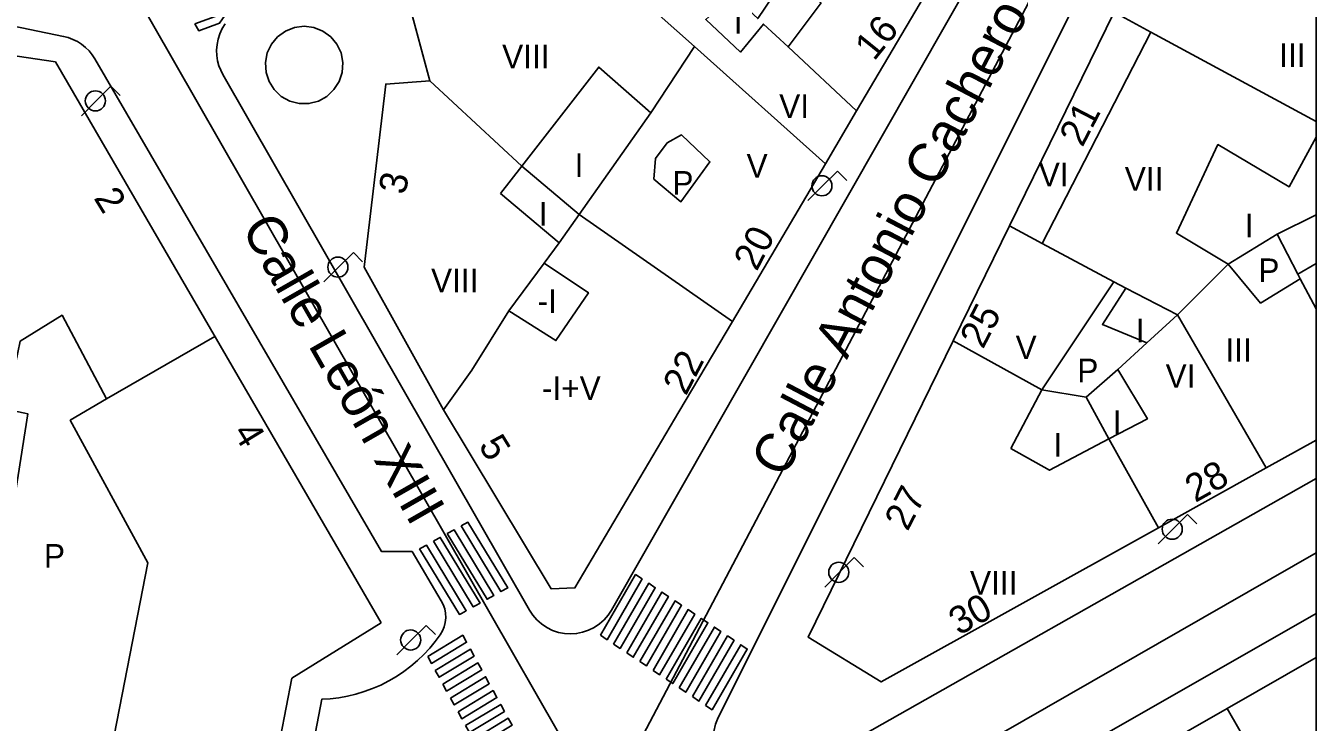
# Model space of a CAD drawing. Extents: x 282771 to 285132, y 4823109 to 4825496.
# Drawn here: x 285048.2 to 285130.1, y 4823521.3 to 4823565.5 of the extents above; entities that cross this region are included whole.
import ezdxf

# ---------------------------------------------------------------- set-up
doc = ezdxf.new("R2010")
doc.units = 0
for name, color, linetype in [('ACERA-BORDILLO', 7, 'Continuous'), ('ACERA-INTERIOR', 7, 'Continuous'), ('CALLE-EJE', 7, 'Continuous'), ('CALLE-TEXTO', 7, 'Continuous'), ('Default', 7, 'Continuous'), ('EDIFICIO', 7, 'Continuous'), ('FAROLA', 7, 'Continuous'), ('INTERIOR-EDIFICIO', 7, 'Continuous'), ('MEDIANERA', 7, 'Continuous'), ('NUM-LOCAL', 7, 'Continuous'), ('NUM-PORTAL', 7, 'Continuous'), ('PASO-PEATONES', 7, 'Continuous'), ('TXT-ALTURA-EDIFICIO', 7, 'Continuous')]:
    doc.layers.add(name, color=color, linetype=linetype)

msp = doc.modelspace()

# ---------------------------------------------------------------- linework, layer by layer
at = {"layer": 'ACERA-BORDILLO'}
for points in [[(285121.592, 4823580.489), (285092.154, 4823521.564), (285091.982, 4823521.142), (285091.873, 4823520.681), (285091.838, 4823520.195), (285091.851, 4823519.949), (285091.883, 4823519.704), (285091.936, 4823519.463), (285092.008, 4823519.227), (285092.207, 4823518.783), (285092.466, 4823518.386), (285092.772, 4823518.048), (285093.126, 4823517.76), (285093.536, 4823517.521), (285093.99, 4823517.346), (285094.229, 4823517.286), (285094.472, 4823517.246), (285094.719, 4823517.226), (285094.965, 4823517.226), (285095.448, 4823517.286), (285095.903, 4823517.419), (285096.316, 4823517.613), (285130.1, 4823536.738)], [(285113.156, 4823577.113), (285085.388, 4823528.395), (285085.178, 4823528.076), (285084.922, 4823527.779), (285084.624, 4823527.513), (285084.29, 4823527.287), (285083.929, 4823527.109), (285083.55, 4823526.981), (285083.165, 4823526.905), (285082.784, 4823526.881), (285082.403, 4823526.905), (285082.017, 4823526.98), (285081.639, 4823527.107), (285081.278, 4823527.285), (285080.943, 4823527.51), (285080.645, 4823527.775), (285080.388, 4823528.072), (285080.178, 4823528.391), (285060.723, 4823562.396), (285060.587, 4823562.663), (285060.475, 4823562.954), (285060.391, 4823563.267), (285060.34, 4823563.598), (285060.327, 4823563.942), (285060.354, 4823564.293), (285060.423, 4823564.642), (285060.535, 4823564.984), (285060.686, 4823565.309), (285060.873, 4823565.613)], [(285037.061, 4823567.653), (285050.618, 4823564.817), (285050.916, 4823564.739), (285051.209, 4823564.628), (285051.492, 4823564.486), (285051.759, 4823564.314), (285052.007, 4823564.114), (285052.231, 4823563.89), (285052.429, 4823563.647), (285052.597, 4823563.389), (285070.78, 4823532.116), (285072.732, 4823532.114), (285074.586, 4823528.99), (285074.709, 4823528.744), (285074.8, 4823528.476), (285074.853, 4823528.192), (285074.865, 4823527.9), (285074.833, 4823527.61), (285074.761, 4823527.33), (285074.652, 4823527.069), (285074.512, 4823526.832), (285074.193, 4823526.399), (285073.847, 4823525.979), (285073.473, 4823525.575), (285073.073, 4823525.191), (285072.649, 4823524.828), (285072.201, 4823524.489), (285071.732, 4823524.176), (285071.245, 4823523.891), (285070.742, 4823523.635), (285070.225, 4823523.41), (285069.698, 4823523.217), (285069.163, 4823523.056), (285068.623, 4823522.927), (285068.082, 4823522.831), (285067.541, 4823522.767), (285067.004, 4823522.734), (285064.808, 4823511.288)], [(285130.1, 4823528.176), (285096.091, 4823508.718), (285094.956, 4823507.747), (285094.221, 4823506.308), (285094.116, 4823504.696), (285094.594, 4823503.281), (285106.893, 4823481.477), (285107.867, 4823480.328), (285109.321, 4823479.584), (285110.951, 4823479.484), (285112.375, 4823479.978), (285130.1, 4823490.2)]]:
    msp.add_lwpolyline(points, dxfattribs=at)
at = {"layer": 'ACERA-INTERIOR'}
msp.add_lwpolyline([(285065.875, 4823565.464), (285065.265, 4823565.384), (285064.695, 4823565.154), (285064.195, 4823564.794), (285063.805, 4823564.314), (285063.535, 4823563.764), (285063.425, 4823563.154), (285063.465, 4823562.534), (285063.654, 4823561.954), (285063.984, 4823561.434), (285064.434, 4823561.004), (285064.974, 4823560.714), (285065.574, 4823560.554), (285066.184, 4823560.554), (285066.784, 4823560.714), (285067.325, 4823561.004), (285067.775, 4823561.434), (285068.105, 4823561.954), (285068.295, 4823562.534), (285068.335, 4823563.154), (285068.225, 4823563.764), (285067.955, 4823564.314), (285067.565, 4823564.794), (285067.065, 4823565.154), (285066.495, 4823565.384), (285065.875, 4823565.464), (285065.885, 4823565.464)], dxfattribs=at)
at = {"layer": 'CALLE-EJE'}
for points in [[(285084.854, 4823515.654), (285122.415, 4823587.065)], [(285084.854, 4823515.654), (285054.835, 4823568.107)], [(285130.1, 4823532.033), (285088.694, 4823508.254)]]:
    msp.add_lwpolyline(points, dxfattribs=at)
at = {"layer": 'Default'}
msp.add_lwpolyline([(282771.5, 4823109), (285130.1, 4823109), (285130.1, 4825495.5)], dxfattribs=at)
at = {"layer": 'EDIFICIO'}
for points in [[(285130.1, 4823584.628), (285127.885, 4823583.385), (285124.785, 4823581.655), (285120.835, 4823573.595), (285117.285, 4823566.345), (285110.645, 4823552.795), (285107.064, 4823545.495)], [(285072.225, 4823568.074), (285073.855, 4823561.994), (285071.065, 4823561.784), (285069.684, 4823550.164), (285074.714, 4823541.114), (285081.564, 4823529.734), (285083.064, 4823529.804), (285089.654, 4823540.974), (285093.054, 4823546.724), (285098.955, 4823556.735), (285100.935, 4823560.085), (285105.805, 4823568.335), (285111.125, 4823577.345), (285109.635, 4823579.595), (285097.495, 4823575.855), (285087.415, 4823572.755), (285082.695, 4823571.295), (285072.225, 4823568.074)], [(285070.764, 4823527.574), (285050.094, 4823563.194), (285043.074, 4823564.234), (285034.634, 4823522.854), (285030.874, 4823504.393), (285060.054, 4823498.134), (285063.654, 4823516.624), (285065.104, 4823524.074)], [(285107.064, 4823545.495), (285097.854, 4823526.674), (285102.494, 4823523.834), (285120.094, 4823533.615), (285126.934, 4823537.425), (285130.1, 4823539.185)], [(285065.104, 4823524.074), (285070.764, 4823527.574)], [(285130.1, 4823525.386), (285124.454, 4823522.155), (285117.024, 4823517.894), (285102.784, 4823509.744), (285097.644, 4823506.804), (285096.714, 4823503.044), (285102.604, 4823492.754), (285108.414, 4823482.624), (285112.114, 4823481.624), (285119.174, 4823485.724), (285128.634, 4823491.214), (285130.1, 4823492.064)]]:
    msp.add_lwpolyline(points, dxfattribs=at)
at = {"layer": 'FAROLA'}
for p, q in [((285053.615, 4823561.652), (285052.675, 4823560.722)), ((285054.205, 4823561.062), (285053.615, 4823561.652)), ((285052.675, 4823560.722), (285051.745, 4823559.782)), ((285099.718, 4823556.261), (285098.778, 4823555.331)), ((285100.308, 4823555.671), (285099.718, 4823556.261)), ((285098.778, 4823555.331), (285097.848, 4823554.391)), ((285069.005, 4823551.098), (285068.065, 4823550.168)), ((285069.595, 4823550.508), (285069.005, 4823551.098)), ((285068.065, 4823550.168), (285067.135, 4823549.228)), ((285121.943, 4823534.459), (285121.003, 4823533.529)), ((285122.533, 4823533.869), (285121.943, 4823534.459)), ((285121.003, 4823533.529), (285120.073, 4823532.589)), ((285100.785, 4823531.721), (285099.845, 4823530.791)), ((285101.375, 4823531.131), (285100.785, 4823531.721)), ((285099.845, 4823530.791), (285098.915, 4823529.851)), ((285073.624, 4823527.424), (285072.684, 4823526.494)), ((285074.214, 4823526.834), (285073.624, 4823527.424)), ((285072.684, 4823526.494), (285071.754, 4823525.554))]:
    msp.add_line(p, q, dxfattribs=at)
for centre in [(285052.635, 4823560.722), (285098.738, 4823555.331), (285068.025, 4823550.168), (285120.963, 4823533.529), (285099.805, 4823530.791)]:
    msp.add_circle(centre, 0.638, dxfattribs=at)
msp.add_ellipse((285072.644, 4823526.494), major_axis=(0.359, 0.527), ratio=0.999979, dxfattribs=at)
at = {"layer": 'INTERIOR-EDIFICIO'}
for points in [[(285098.685, 4823566.955), (285096.525, 4823568.735), (285094.665, 4823565.945), (285093.075, 4823567.435), (285091.365, 4823565.895), (285093.565, 4823563.825), (285095.025, 4823565.595), (285096.585, 4823564.145), (285098.685, 4823566.955)], [(285078.344, 4823554.834), (285079.704, 4823556.584), (285084.575, 4823562.865), (285087.875, 4823559.965), (285083.334, 4823553.514), (285082.064, 4823551.704), (285078.344, 4823554.834)], [(285088.065, 4823555.754), (285088.185, 4823557.055), (285088.925, 4823558.065), (285089.835, 4823558.565), (285091.625, 4823556.855), (285089.794, 4823554.314), (285088.065, 4823555.754)], [(285130.1, 4823550.398), (285128.925, 4823549.715), (285129.075, 4823549.425), (285126.575, 4823547.885), (285124.505, 4823550.345), (285121.235, 4823552.325), (285123.865, 4823557.945), (285128.375, 4823555.255), (285130.1, 4823558.409)], [(285078.874, 4823547.394), (285081.854, 4823545.504), (285083.924, 4823548.544), (285081.104, 4823550.414), (285078.874, 4823547.394)], [(285110.714, 4823538.655), (285113.184, 4823537.275), (285116.944, 4823539.255), (285119.394, 4823540.545), (285117.514, 4823543.675), (285119.354, 4823545.355), (285121.295, 4823547.135), (285118.025, 4823548.825), (285117.255, 4823549.235), (285112.684, 4823542.375), (285110.714, 4823538.655)], [(285051.919, 4823519.143), (285050.613, 4823512.432), (285045.003, 4823513.636), (285046.367, 4823520.335), (285045.146, 4823520.597), (285048.354, 4823540.844), (285046.974, 4823541.144), (285047.864, 4823545.474), (285050.524, 4823547.114), (285053.344, 4823541.814), (285051.044, 4823540.444), (285055.964, 4823531.394), (285053.504, 4823518.803), (285051.919, 4823519.143)]]:
    msp.add_lwpolyline(points, dxfattribs=at)
at = {"layer": 'MEDIANERA'}
for p, q in [((285090.645, 4823564.165), (285082.695, 4823571.295)), ((285117.285, 4823566.345), (285119.605, 4823565.085)), ((285112.715, 4823551.675), (285119.605, 4823565.085)), ((285119.605, 4823565.085), (285130.1, 4823559.414)), ((285090.645, 4823564.165), (285087.875, 4823559.965)), ((285098.955, 4823556.735), (285090.645, 4823564.165)), ((285100.935, 4823560.085), (285096.585, 4823564.145)), ((285127.615, 4823552.265), (285130.1, 4823553.497)), ((285112.715, 4823551.675), (285110.645, 4823552.795)), ((285082.064, 4823551.704), (285081.104, 4823550.414)), ((285117.255, 4823549.235), (285112.715, 4823551.675)), ((285128.925, 4823549.715), (285127.615, 4823552.265)), ((285129.075, 4823549.425), (285130.1, 4823547.51)), ((285053.344, 4823541.814), (285060.214, 4823545.754)), ((285117.514, 4823543.675), (285115.504, 4823541.905)), ((285128.771, 4823514.598), (285124.454, 4823522.155))]:
    msp.add_line(p, q, dxfattribs=at)
for points in [[(285073.855, 4823561.994), (285079.704, 4823556.584), (285083.334, 4823553.514), (285093.054, 4823546.724)], [(285126.934, 4823537.425), (285121.295, 4823547.135), (285124.505, 4823550.345), (285127.615, 4823552.265)], [(285119.354, 4823545.355), (285116.534, 4823546.525), (285118.025, 4823548.825)], [(285078.874, 4823547.394), (285076.514, 4823543.624), (285074.714, 4823541.114)], [(285107.064, 4823545.495), (285112.684, 4823542.375), (285115.504, 4823541.905)], [(285115.504, 4823541.905), (285116.944, 4823539.255), (285120.094, 4823533.615)]]:
    msp.add_lwpolyline(points, dxfattribs=at)
at = {"layer": 'PASO-PEATONES'}
for points in [[(285058.947, 4823565.617), (285061.004, 4823566.354), (285060.516, 4823565.648), (285059.199, 4823565.176)], [(285075.836, 4823533.732), (285076.274, 4823533.974), (285078.802, 4823529.805), (285078.364, 4823529.563)], [(285074.085, 4823532.763), (285074.162, 4823532.81), (285074.521, 4823533.007), (285077.049, 4823528.838), (285076.743, 4823528.669), (285076.611, 4823528.597)], [(285074.959, 4823533.249), (285075.398, 4823533.491), (285077.926, 4823529.322), (285077.487, 4823529.08)], [(285073.208, 4823532.279), (285073.286, 4823532.326), (285073.645, 4823532.524), (285076.173, 4823528.355), (285075.866, 4823528.186), (285075.734, 4823528.113)], [(285084.684, 4823526.792), (285086.915, 4823530.648), (285087.329, 4823530.372), (285085.101, 4823526.513)], [(285085.518, 4823526.235), (285087.748, 4823530.092), (285088.165, 4823529.814), (285085.934, 4823525.957)], [(285086.351, 4823525.679), (285088.582, 4823529.535), (285088.998, 4823529.257), (285086.768, 4823525.4)], [(285087.184, 4823525.122), (285089.415, 4823528.979), (285089.832, 4823528.701), (285087.601, 4823524.844)], [(285088.018, 4823524.566), (285090.248, 4823528.422), (285090.665, 4823528.144), (285088.434, 4823524.287)], [(285088.851, 4823524.009), (285091.082, 4823527.866), (285091.226, 4823527.769), (285091.498, 4823527.588), (285089.268, 4823523.731), (285089.145, 4823523.813)], [(285089.684, 4823523.453), (285091.915, 4823527.309), (285092.332, 4823527.031), (285090.101, 4823523.174)], [(285073.72, 4823525.444), (285075.948, 4823526.791), (285076.189, 4823526.352), (285073.96, 4823525.006)], [(285090.518, 4823522.896), (285092.748, 4823526.753), (285093.165, 4823526.475), (285090.934, 4823522.618)], [(285074.201, 4823524.567), (285076.429, 4823525.914), (285076.67, 4823525.475), (285074.441, 4823524.128)], [(285091.351, 4823522.34), (285093.582, 4823526.196), (285093.998, 4823525.918), (285091.768, 4823522.061)], [(285074.682, 4823523.689), (285076.91, 4823525.036), (285077.151, 4823524.597), (285074.922, 4823523.25)], [(285075.163, 4823522.811), (285077.391, 4823524.158), (285077.632, 4823523.719), (285075.404, 4823522.373)], [(285075.645, 4823521.932), (285077.873, 4823523.281), (285078.113, 4823522.842), (285075.885, 4823521.495)], [(285076.125, 4823521.056), (285078.354, 4823522.403), (285078.594, 4823521.964), (285076.366, 4823520.617)], [(285076.607, 4823520.178), (285078.835, 4823521.525), (285079.075, 4823521.086), (285076.847, 4823519.74)]]:
    msp.add_lwpolyline(points, close=True, dxfattribs=at)

# ---------------------------------------------------------------- texts
at = {"layer": 'CALLE-TEXTO'}
for s, rotation, p in [('Calle Antonio Cachero', 62.25657, (285096.336, 4823536.692)), ('Calle León XIII', 299.78242, (285061.856, 4823552.647))]:
    msp.add_text(s, height=2.5, rotation=rotation, dxfattribs=at).set_placement(p)
at = {"layer": 'NUM-LOCAL'}
for s, rotation, p in [('16', 51.02224, (285102.048, 4823563.203)), ('22', 62.56989, (285090.109, 4823541.947))]:
    msp.add_text(s, height=1.75, rotation=rotation, dxfattribs=at).set_placement(p)
at = {"layer": 'NUM-PORTAL'}
for s, rotation, p in [('21', 62.56989, (285115.266, 4823557.727)), ('3', 78.4796, (285072.293, 4823554.711)), ('2', 301.53957, (285052.496, 4823554.556)), ('20', 62.56989, (285094.6, 4823549.848)), ('25', 62.56989, (285108.958, 4823544.914)), ('4', 301.53957, (285061.318, 4823539.669)), ('5', 301.53957, (285076.909, 4823538.835)), ('28', 29.30051, (285122.424, 4823535.187)), ('27', 62.56989, (285104.173, 4823533.344)), ('30', 29.30051, (285107.426, 4823526.748))]:
    msp.add_text(s, height=1.75, rotation=rotation, dxfattribs=at).set_placement(p)
at = {"layer": 'TXT-ALTURA-EDIFICIO'}
for s, p in [('I', (285093.144, 4823564.985)), ('VIII', (285078.444, 4823562.784)), ('III', (285127.753, 4823562.875)), ('VI', (285096.025, 4823559.635)), ('I', (285083.043, 4823555.884)), ('V', (285093.956, 4823555.845)), ('VI', (285112.495, 4823555.295)), ('P', (285089.249, 4823554.765)), ('VII', (285117.955, 4823555.015)), ('I', (285080.763, 4823552.794)), ('I', (285125.563, 4823552.055)), ('VIII', (285073.934, 4823548.574)), ('P', (285126.429, 4823549.215)), ('-I', (285080.692, 4823547.264)), ('I', (285118.643, 4823545.385)), ('V', (285111.026, 4823544.325)), ('III', (285124.343, 4823544.155)), ('P', (285114.939, 4823542.855)), ('VI', (285120.545, 4823542.505)), ('-I+V', (285080.968, 4823541.737)), ('I', (285117.193, 4823539.565)), ('I', (285113.433, 4823538.135)), ('P', (285049.369, 4823531.084)), ('VIII', (285108.134, 4823529.364))]:
    msp.add_text(s, height=1.5, rotation=0.00059, dxfattribs=at).set_placement(p)

doc.saveas('drawing.dxf')
